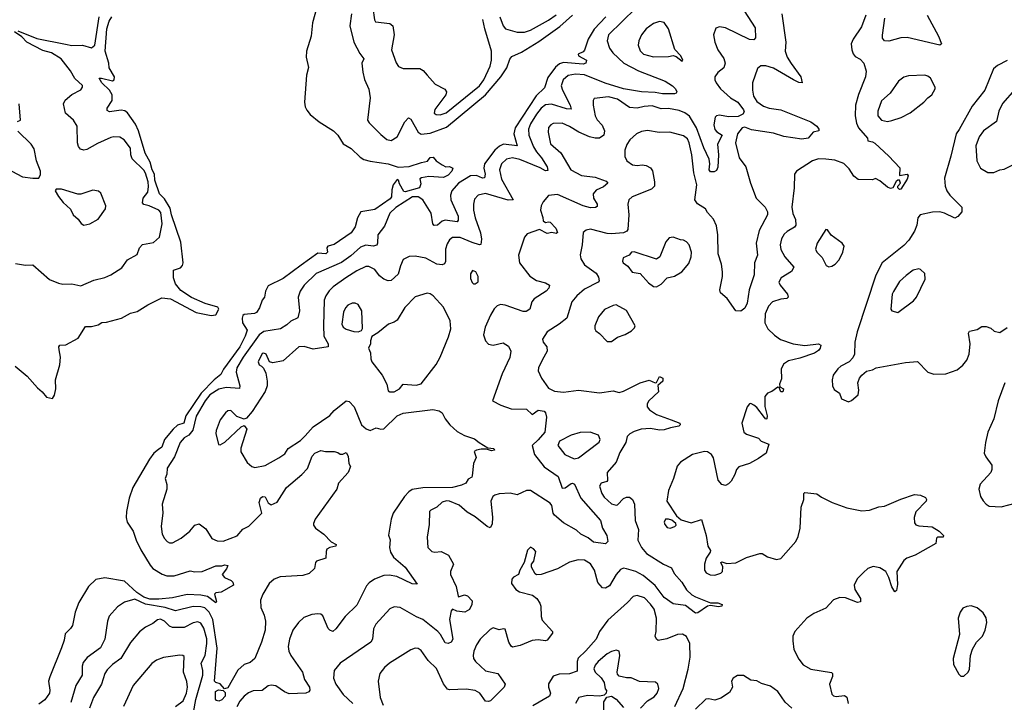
# Model space of a CAD drawing. Extents: x 1468344 to 1613994, y 525695 to 643861.
# Tile 266 of 427: x 1571847 to 1578415, y 585563 to 590116. Entities that reach past the tile are written whole.
import ezdxf

# ---------------------------------------------------------------- set-up
doc = ezdxf.new("R2010")
doc.units = 0

msp = doc.modelspace()

# ---------------------------------------------------------------- linework, layer by layer
at = {"layer": '0CON10XD'}
for points in [[(1573842, 590245), (1573800.6, 590095), (1573791.5, 590005), (1573760, 589905), (1573758, 589865), (1573772.3, 589797.7), (1573759.2, 589745), (1573747.1, 589565), (1573750.8, 589535), (1573761.7, 589511.7), (1573784.3, 589484.3), (1573844.2, 589434.2), (1573940, 589375), (1573968.8, 589345), (1574005, 589287.5), (1574057.3, 589257.3), (1574118.7, 589198.7), (1574143.4, 589183.4), (1574185, 589171.4), (1574305.6, 589155.6), (1574372.2, 589132.2), (1574445, 589136.8), (1574526.9, 589163.1), (1574567.9, 589172.1), (1574585, 589196.7), (1574605, 589198), (1574624.1, 589174.1), (1574665, 589147.5), (1574690, 589135), (1574715, 589136.2), (1574736.2, 589126.2), (1574728.8, 589105), (1574705, 589078.8), (1574673.9, 589063.9), (1574575, 589070.8), (1574527.9, 589062.1), (1574516, 589054), (1574521.9, 589021.9), (1574514.4, 588995), (1574417.1, 588967.1), (1574410, 588970), (1574381.3, 589021.3), (1574374.5, 589044.5), (1574365, 589049.1), (1574338.7, 589015), (1574328.7, 588981.3), (1574326.4, 588935), (1574318.8, 588921.2), (1574215, 588849.2), (1574123.3, 588835), (1574100.8, 588795), (1574085.7, 588735), (1574057.5, 588695), (1573945, 588617.5), (1573903.3, 588605), (1573896.2, 588595), (1573899.2, 588565), (1573890, 588555), (1573835, 588559.2), (1573725, 588479.6), (1573605, 588390), (1573505, 588341.2), (1573486, 588305), (1573479.2, 588265), (1573464.2, 588245), (1573447.5, 588195), (1573426.8, 588163.2), (1573413.8, 588156.2), (1573345, 588148.8), (1573335, 588142.1), (1573329.9, 588125), (1573332.3, 588095), (1573363.2, 588045), (1573351, 588005), (1573316.2, 587935), (1573205.4, 587785), (1573189.4, 587750.6), (1573145, 587714.9), (1573057.6, 587625), (1572955.4, 587475), (1572941, 587425), (1572899.2, 587410.8), (1572869.9, 587385), (1572812.6, 587315), (1572794.8, 587265), (1572771.7, 587248.3), (1572741.9, 587225), (1572711.7, 587185), (1572601.7, 586995), (1572577.4, 586925), (1572559.3, 586835), (1572557.8, 586795), (1572563.9, 586763.9), (1572604.6, 586705), (1572624.6, 586645), (1572655, 586580.8), (1572717.3, 586477.3), (1572735.4, 586455.4), (1572797.2, 586417.2), (1572827.6, 586407.6), (1572876.7, 586406.7), (1572985, 586439.4), (1573015, 586433.5), (1573065, 586434.7), (1573155, 586472.7), (1573195, 586472.5), (1573215, 586479.2), (1573235.6, 586475.6), (1573227.1, 586452.9), (1573197.5, 586415), (1573212.5, 586395), (1573257.5, 586375), (1573267.5, 586365), (1573272.5, 586345), (1573191.7, 586298.3), (1573155, 586293.3), (1573146.7, 586285), (1573158.8, 586235), (1573155, 586227.5), (1573099.7, 586269.7), (1573055, 586278.8), (1572965, 586281.7), (1572865, 586261.1), (1572775, 586251.4), (1572715, 586252.2), (1572675, 586264.4), (1572628.5, 586295), (1572545, 586371.9), (1572415.5, 586394.5), (1572355, 586382.5), (1572305, 586335.8), (1572241.9, 586228.1), (1572216.9, 586165), (1572198.8, 586075), (1572186.5, 586055), (1572149.3, 586020.7), (1572142.7, 585977.3), (1572125, 585925.8), (1572046.8, 585733.2), (1572038.1, 585705), (1572048.9, 585645), (1572045.6, 585625), (1572015, 585580.8), (1571975, 585550)], [(1575956.9, 590193.1), (1575775.4, 590015), (1575765.5, 589975), (1575782.1, 589925), (1575804.6, 589895), (1575877.1, 589825), (1575974.9, 589774.9), (1576152.5, 589705), (1576201.2, 589675), (1576221.2, 589655), (1576230, 589635), (1576226.2, 589625), (1576215, 589621.1), (1576135, 589621), (1576085, 589631), (1575995, 589634.4), (1575875, 589655.2), (1575753.3, 589693.3), (1575615, 589747.5), (1575555, 589753.4), (1575505, 589744), (1575471.5, 589715), (1575459.7, 589675), (1575467.5, 589645), (1575519.2, 589545), (1575525, 589520), (1575495, 589522.2), (1575395, 589552.7), (1575355, 589547.1), (1575325, 589524.7), (1575293.3, 589485), (1575255, 589420.5), (1575241.2, 589385), (1575242.8, 589345), (1575275, 589268.9), (1575293.5, 589233.5), (1575326.7, 589195), (1575365, 589134), (1575369.3, 589110.7), (1575355, 589108.1), (1575318.8, 589128.8), (1575183.8, 589183.8), (1575135, 589194.7), (1575093.9, 589186.1), (1575060.8, 589155), (1575047.2, 589115), (1575061.5, 589051.5), (1575138.8, 588915), (1575105, 588912.9), (1574955, 588956.5), (1574905, 588946.5), (1574881.2, 588918.8), (1574873.8, 588885), (1574874.6, 588845), (1574884.7, 588795), (1574921.6, 588695), (1574927.4, 588652.6), (1574923, 588617), (1574915, 588613.8), (1574865, 588628.8), (1574785, 588663.3), (1574735, 588662.3), (1574715, 588647.3), (1574698.4, 588621.6), (1574688.3, 588585), (1574687.6, 588502.4), (1574681.3, 588488.7), (1574665, 588481.4), (1574630, 588485), (1574555, 588524.4), (1574485, 588539.4), (1574444.3, 588535.7), (1574405, 588517.5), (1574386, 588475), (1574371.9, 588418.1), (1574325, 588375.6), (1574305, 588374.3), (1574275, 588385.5), (1574246.7, 588406.7), (1574215, 588450.9), (1574175, 588470), (1574155, 588470.4), (1574095, 588442), (1574021.9, 588395), (1573938.1, 588335), (1573911.7, 588308.3), (1573888.5, 588275), (1573878.8, 588245), (1573873.4, 588073.4), (1573875.4, 588005), (1573904.5, 587955), (1573903.8, 587935), (1573805, 587918.5), (1573745, 587935.3), (1573708.8, 587935), (1573605, 587841.1), (1573535, 587826.7), (1573513.9, 587833.9), (1573491.2, 587885), (1573475, 587892.5), (1573465, 587890), (1573436.9, 587835), (1573444, 587815), (1573460, 587805), (1573472.7, 587792.7), (1573488.8, 587758.8), (1573498.6, 587705), (1573497.8, 587675), (1573484.1, 587635.9), (1573397.6, 587502.4), (1573360.7, 587459.3), (1573345, 587452.5), (1573295, 587470), (1573255, 587509.4), (1573235, 587506.4), (1573219.4, 587495), (1573183.1, 587446.9), (1573157.5, 587375), (1573156.2, 587355), (1573173, 587283), (1573185, 587280), (1573215, 587298), (1573325, 587400), (1573345, 587410), (1573362.5, 587385), (1573322.1, 587257.9), (1573323, 587233), (1573365, 587163.3), (1573395, 587136.7), (1573415, 587130), (1573485, 587142.5), (1573575, 587193.5), (1573615, 587220), (1573637.1, 587255), (1573719.7, 587310.3), (1573750.1, 587339.9), (1573805, 587399.5), (1573915, 587476.5), (1573945, 587509.4), (1574025.7, 587574.3), (1574045, 587568.8), (1574078.2, 587535), (1574127.8, 587415), (1574157, 587387), (1574185, 587376.2), (1574225, 587393.3), (1574255, 587384.4), (1574275, 587387.7), (1574365, 587472.9), (1574405, 587491.3), (1574603.5, 587516.5), (1574645, 587506.4), (1574664, 587495), (1574684.4, 587455), (1574715.6, 587415), (1574765, 587370), (1574813.5, 587343.5), (1574881.4, 587321.4), (1574912, 587295), (1574970.3, 587260.3), (1575010, 587255), (1575013.8, 587245), (1574995, 587240.5), (1574960.8, 587250.8), (1574925, 587251.1), (1574894, 587246), (1574878, 587235), (1574892.5, 587195), (1574873.6, 587156.4), (1574866.1, 587073.9), (1574862.5, 587065), (1574838.3, 587051.7), (1574823.8, 587025), (1574795, 587010.5), (1574735, 586995.9), (1574535.2, 586994.8), (1574465, 586982.7), (1574442, 586968), (1574413.3, 586935), (1574337.5, 586825), (1574324.3, 586785), (1574308, 586678), (1574317.7, 586647.7), (1574314.6, 586595), (1574321.2, 586565), (1574341.3, 586531.3), (1574417.5, 586465), (1574498, 586352), (1574463.8, 586353.8), (1574361.7, 586401.7), (1574311.8, 586411.8), (1574275, 586410.2), (1574212.9, 586385), (1574178.9, 586361.1), (1574160.5, 586339.5), (1574095, 586211.4), (1574018.6, 586135), (1573955, 586053.8), (1573935, 586036.7), (1573915, 586043.8), (1573905, 586056.7), (1573869.1, 586139.1), (1573855, 586151.2), (1573835, 586152.5), (1573795, 586148.6), (1573741.3, 586128.7), (1573706, 586095), (1573668.6, 586045), (1573646.9, 585985), (1573638.6, 585935), (1573641.9, 585905), (1573654.7, 585874.7), (1573733.1, 585765), (1573747.1, 585715), (1573780, 585665), (1573782, 585645), (1573775.7, 585634.3), (1573755, 585624), (1573645, 585620), (1573612.4, 585632.4), (1573555, 585672.9), (1573525, 585677.1), (1573505, 585672.5), (1573465, 585642.9), (1573405, 585639.6), (1573374, 585626), (1573345, 585604.4), (1573315, 585570), (1573295, 585534)], [(1574202.9, 590195), (1574213.1, 590115), (1574221.1, 590101.1), (1574315, 590090.5), (1574336.5, 590075), (1574343.9, 590013.9), (1574327.5, 589915), (1574359.1, 589829.1), (1574374.4, 589804.4), (1574405, 589790.8), (1574515, 589789.2), (1574537.5, 589777.5), (1574565.5, 589745.5), (1574618, 589685), (1574682.6, 589652.6), (1574694.2, 589635), (1574690, 589615), (1574615, 589516.7), (1574612.1, 589492.1), (1574625, 589482.9), (1574651.3, 589481.3), (1574691.4, 589495), (1574914.7, 589675), (1574943.2, 589715), (1574985.9, 589805), (1574994.7, 589845.3), (1574993.9, 589905), (1574948.7, 590055), (1574937.1, 590117.1)], [(1576678.9, 590175), (1576752.6, 590062.6), (1576754.3, 589995.7), (1576745, 589980.8), (1576715, 589983.6), (1576555, 590061.5), (1576515, 590069.1), (1576490.9, 590059.1), (1576475.5, 590015), (1576484.5, 589965.5), (1576504.7, 589914.7), (1576545, 589858), (1576553.6, 589825), (1576545, 589794.2), (1576505, 589764.3), (1576483.5, 589735), (1576483.6, 589715), (1576492.1, 589695), (1576522.7, 589655), (1576589.4, 589595), (1576636.5, 589565), (1576675.6, 589515), (1576679.2, 589500.8), (1576670, 589485), (1576639.2, 589470.8), (1576575, 589468.3), (1576515, 589480), (1576495, 589475.2), (1576486.4, 589465), (1576478.4, 589415), (1576484, 589384), (1576497.3, 589367.3), (1576533.8, 589345), (1576501.9, 589285), (1576508.6, 589215), (1576502.9, 589132.9), (1576495, 589110), (1576479.2, 589100.8), (1576455, 589102.2), (1576445.6, 589115), (1576451.2, 589155), (1576446, 589185), (1576411.3, 589261.3), (1576362.3, 589395), (1576315, 589472), (1576284.4, 589495), (1576245, 589510), (1576175, 589522.7), (1576125, 589520.9), (1576065, 589541.3), (1576013.3, 589536.7)], [(1571835, 590041.2), (1571961, 589991), (1572151.7, 589951.7), (1572195, 589943.9), (1572265.5, 589945.5), (1572325, 589928.1), (1572347.8, 589945), (1572375.8, 590135)], [(1575756, 590135), (1575678.1, 590051.9), (1575639.6, 589985), (1575615, 589913.3), (1575605, 589901.2), (1575573.3, 589885), (1575574, 589875), (1575628, 589845), (1575624.5, 589825.5), (1575605, 589819.6), (1575475, 589830.5), (1575448.8, 589821.2), (1575420.2, 589799.8), (1575369, 589731), (1575348, 589662), (1575291.5, 589608.5), (1575151, 589395), (1575143.3, 589355), (1575165.6, 589275), (1575075, 589284.8), (1575047.3, 589272.7), (1575017.2, 589245), (1574947.6, 589155), (1574943.3, 589125), (1574950.8, 589085), (1574948.4, 589061.6), (1574935, 589058.9), (1574895, 589076.7), (1574855, 589074.7), (1574775, 589025.3), (1574730.4, 588975), (1574721.1, 588945), (1574722.5, 588915), (1574771.8, 588805), (1574772.2, 588777.8), (1574765, 588767.5), (1574685, 588779.2), (1574665, 588771.8), (1574635, 588745.6), (1574612.7, 588742.7), (1574602.1, 588755), (1574590.6, 588825), (1574535, 588913.8), (1574505, 588935.4), (1574466.7, 588935), (1574355, 588863.5), (1574316.2, 588825), (1574280.5, 588739.5), (1574235, 588681.9), (1574233.6, 588625), (1574228.3, 588611.7), (1574205, 588605.3), (1574155, 588612.5), (1574121.2, 588598.8), (1574055, 588540.9), (1573992.5, 588497.5), (1573825, 588423.4), (1573744.5, 588345), (1573717.3, 588305), (1573703.8, 588265), (1573713.3, 588175), (1573702.2, 588127.8), (1573654.7, 588105.3), (1573629.6, 588080.4), (1573586.9, 588053.1), (1573475, 588036.3), (1573444.9, 588015.1), (1573337, 587865), (1573294.7, 587795), (1573291.8, 587765), (1573316.2, 587673.8), (1573313.6, 587656.4), (1573225, 587661.9), (1573175, 587652.8), (1573115.4, 587615), (1573085, 587574.5), (1573025, 587470.6), (1573000.7, 587379.3), (1572975.8, 587344.2), (1572943.5, 587326.5), (1572916.7, 587295), (1572878.8, 587201.2), (1572831.4, 587125), (1572828.6, 587085), (1572817.5, 587055), (1572829.2, 587015), (1572829.2, 586985), (1572797.5, 586885), (1572802.1, 586827.9), (1572791.5, 586735), (1572797.1, 586685), (1572812.5, 586655), (1572830.8, 586635), (1572845, 586626.9), (1572865, 586626.9), (1572925, 586657.1), (1572981.4, 586705), (1573015, 586744), (1573045, 586754), (1573089.4, 586719.4), (1573128.8, 586655), (1573165, 586640.5), (1573205, 586637.3), (1573296.8, 586673.2), (1573335, 586717.8), (1573375, 586737.5), (1573403.8, 586766.2), (1573461.8, 586825), (1573443.6, 586895), (1573453.1, 586925), (1573466.7, 586935), (1573485, 586934.3), (1573504.1, 586894.1), (1573525, 586881.4), (1573565, 586898.1), (1573627.5, 586995), (1573727.9, 587082.1), (1573766.3, 587123.6), (1573798, 587205), (1573815, 587225.8), (1573855, 587243.8), (1573885.9, 587235.9), (1573945, 587236.2), (1573969.5, 587229.5), (1573985, 587217.5), (1574001.7, 587218.3), (1574025, 587230), (1574037.5, 587205), (1574042.5, 587155), (1574052.5, 587135), (1574036.9, 587095), (1573972.5, 587025), (1573962, 586985), (1573818.5, 586785), (1573805.6, 586755), (1573805.7, 586745), (1573819.2, 586725), (1573875, 586684.3), (1573923.6, 586633.6), (1573957.5, 586615), (1573956.3, 586603.7), (1573915, 586595.8), (1573896.2, 586585), (1573890.5, 586569.5), (1573890, 586525), (1573827.5, 586505), (1573820, 586495), (1573814, 586455), (1573778.3, 586421.7), (1573735, 586410), (1573585, 586399.5), (1573545, 586384.5), (1573510.7, 586355), (1573468, 586285), (1573453.6, 586243.6), (1573455.7, 586195), (1573478.6, 586145), (1573486.5, 586105), (1573483.5, 586045), (1573460.9, 585965), (1573414.3, 585855), (1573385, 585828.6), (1573344.6, 585815.4), (1573302.9, 585777.1), (1573235, 585658.9), (1573213.8, 585653.8), (1573185, 585687.1), (1573155, 585695.6), (1573145.4, 585705.4), (1573164.1, 585925), (1573134.9, 586114.9), (1573111.6, 586165), (1573082.4, 586192.4), (1573055, 586201.1), (1573005, 586201.6), (1572885, 586174.3), (1572816.5, 586196.5), (1572685, 586218.8), (1572615, 586250.2), (1572545, 586232.1), (1572499.3, 586200.7), (1572443.1, 586136.9), (1572432.2, 586105), (1572413.9, 585985), (1572385, 585925.8), (1572297, 585863), (1572271.1, 585828.9), (1572263.2, 585805), (1572263.1, 585745), (1572220.7, 585675), (1572187.5, 585562.5)], [(1572480, 589735), (1572444.5, 589794.5), (1572441.3, 589825), (1572417, 589905), (1572428.4, 590055), (1572444.3, 590105.7), (1572460.4, 590135)], [(1574060.5, 590155), (1574048.5, 590075), (1574075, 589966), (1574115, 589890), (1574142.5, 589855), (1574130, 589825), (1574136.7, 589765), (1574147.8, 589717.8), (1574175, 589653.3), (1574184.5, 589595.5), (1574166.2, 589445), (1574177, 589427), (1574255, 589349.4), (1574295, 589317.8), (1574325, 589310), (1574365.9, 589334.1), (1574415.3, 589434.7), (1574441.2, 589461.2), (1574455, 589452.5), (1574505.3, 589365.3), (1574525, 589352.5), (1574585, 589359.8), (1574695, 589399), (1574953.5, 589615), (1575056.6, 589735), (1575095.8, 589795), (1575116.7, 589853.3), (1575128.9, 589871.1), (1575195, 589900.3), (1575309.2, 589970.8), (1575450.4, 590069.6), (1575535, 590146.5)], [(1576930.5, 590155), (1576957.5, 589965), (1576953.8, 589905), (1576967.3, 589865), (1576993.2, 589823.2), (1577056.9, 589735), (1577066, 589694), (1577045, 589697.1), (1577008.6, 589715), (1576875, 589793.3), (1576825, 589807.7), (1576791.5, 589808.5), (1576768.8, 589791.2), (1576735.6, 589695), (1576734.6, 589645), (1576742.5, 589605), (1576765, 589570.5), (1576808.8, 589538.8), (1576846.2, 589525), (1576925, 589514.1), (1577124, 589435), (1577164, 589405), (1577178.8, 589385), (1577177.5, 589375), (1577140, 589365), (1577107.5, 589325), (1577065, 589319.4), (1576945, 589337.2), (1576875, 589359.3), (1576729.1, 589380.9), (1576685, 589398), (1576666.3, 589393.7), (1576635.5, 589355), (1576622.5, 589295), (1576647.3, 589195), (1576690, 589135), (1576721.8, 589025), (1576759.1, 588925), (1576820, 588865), (1576834.4, 588835), (1576834.3, 588815), (1576780.2, 588709.8), (1576760, 588625), (1576767.5, 588545), (1576748.5, 588495), (1576745.5, 588415), (1576712.9, 588315), (1576699.4, 588225), (1576685, 588192.5), (1576657, 588173), (1576625, 588173.3), (1576565.9, 588255.9), (1576522.5, 588295), (1576516.7, 588315), (1576536.2, 588403.8), (1576536.2, 588435), (1576528.8, 588485), (1576505.4, 588555.4), (1576505, 588680), (1576495, 588742), (1576474.7, 588784.7), (1576435, 588829.2), (1576422.5, 588855), (1576367.5, 588887.5), (1576350, 588915), (1576364.5, 589015), (1576343.8, 589095), (1576330, 589215), (1576312.2, 589295), (1576300.6, 589320.6), (1576275, 589340.9), (1576184.6, 589364.6), (1576113.7, 589363.7), (1576035, 589376.5), (1575995, 589369.1), (1575962.5, 589355), (1575917.5, 589315), (1575897.6, 589282.4), (1575884.2, 589245), (1575883, 589203), (1575896, 589175), (1575935, 589148.9), (1575965, 589143.5), (1575998.7, 589148.7), (1576025, 589142.7), (1576055, 589128.9), (1576067.8, 589107.8), (1576081.8, 589035), (1576081.8, 589005), (1576062.5, 588985), (1575933.3, 588935), (1575910, 588915), (1575902.9, 588885), (1575910.4, 588815), (1575903.2, 588716.8), (1575897.8, 588705), (1575875.3, 588694.8), (1575795, 588686.7), (1575765, 588689.2), (1575655, 588718.5), (1575625, 588712.9), (1575605, 588696.2), (1575600, 588615), (1575586.6, 588546.6), (1575590.7, 588520.7), (1575615, 588481.9), (1575691.8, 588425), (1575708.5, 588398.5), (1575713.3, 588375), (1575705.3, 588364.7), (1575615, 588319.6), (1575563.5, 588275), (1575531.1, 588235), (1575496.4, 588125), (1575445, 588086.2), (1575365, 588034.2), (1575334.2, 587985), (1575339.2, 587965), (1575363.7, 587933.7), (1575366.5, 587905), (1575331.1, 587845), (1575308, 587795), (1575305.8, 587775), (1575326.9, 587725), (1575375, 587658.1), (1575415, 587637.5), (1575475, 587630.8), (1575575, 587644.5), (1575715, 587627.8), (1575805, 587640.8), (1575845, 587629.4), (1575875, 587637.8), (1575985, 587693.1), (1576045, 587712), (1576085, 587693.1), (1576094.3, 587695.7), (1576115, 587736.7), (1576136.7, 587725), (1576136.2, 587705), (1576103.4, 587676.6), (1576107.1, 587635), (1576043.1, 587575), (1576031.9, 587555), (1576032.9, 587535), (1576049.2, 587515), (1576095, 587482.5), (1576192.7, 587447.3), (1576250, 587425), (1576253.3, 587415), (1576243.3, 587405), (1576187.5, 587395), (1576145, 587380), (1576115, 587378.5), (1576055, 587388.4), (1575992.5, 587385), (1575945, 587370.5), (1575916.5, 587353.5), (1575900, 587335), (1575889.2, 587295), (1575850.1, 587229.9), (1575825, 587164), (1575766.7, 587095), (1575768.3, 587041.7), (1575762.5, 587035), (1575725.4, 587024.6), (1575715.5, 587005), (1575730.9, 586955), (1575745, 586930.8), (1575795, 586888.1), (1575825, 586877.5), (1575835, 586881.4), (1575875, 586921.5), (1575895, 586931.8), (1575915, 586931.1), (1575935.6, 586915), (1575949.1, 586885), (1575953.3, 586775), (1575974.2, 586715), (1575970.6, 586645), (1575994.8, 586595), (1576027.1, 586555), (1576140.9, 586485), (1576195, 586459.4), (1576212.7, 586422.7), (1576264.5, 586365), (1576295, 586314.3), (1576331.2, 586281.2), (1576355, 586266.2), (1576455, 586226.7), (1576505, 586227.5), (1576532.5, 586215), (1576530, 586205), (1576508.8, 586201.2), (1576455, 586210), (1576435, 586204), (1576370, 586160), (1576355, 586158.6), (1576288.1, 586208.1), (1576205, 586219.6), (1576145, 586262.7), (1576085, 586342.6), (1576005, 586408.4), (1575956.5, 586435), (1575895, 586454), (1575875, 586457), (1575855, 586449.4), (1575825.3, 586415), (1575780.3, 586339.7), (1575755, 586324.4), (1575735, 586327.5), (1575703.2, 586363.2), (1575681.9, 586445), (1575655, 586488), (1575615, 586511.4), (1575573, 586513), (1575515, 586497.5), (1575435, 586452.9), (1575325, 586416.7), (1575295, 586412.5), (1575285, 586420), (1575260, 586465), (1575260, 586485), (1575277.5, 586505), (1575289.3, 586569.3), (1575275, 586587.5), (1575255, 586597.5), (1575235, 586577.5), (1575212.5, 586495), (1575183.3, 586445), (1575173.3, 586415), (1575141.4, 586398.6), (1575128.8, 586385), (1575127.5, 586355), (1575157.5, 586315), (1575181.2, 586301.2), (1575268.3, 586278.3), (1575296, 586255), (1575317.5, 586225), (1575324.2, 586205), (1575324.4, 586135), (1575332, 586112), (1575401.2, 586035), (1575401.2, 586025), (1575365, 585978.8), (1575355, 585974.2), (1575305, 585979.5), (1575265.6, 585975.6), (1575185, 585941.9), (1575135, 585931.2), (1575125, 585936.7), (1575110.8, 585965), (1575085, 586050.8), (1575075, 586054.4), (1575045, 586047.7), (1575005, 586060.6), (1574985, 586050), (1574918, 585985), (1574895, 585946.2), (1574876.9, 585905), (1574871.1, 585875), (1574874.5, 585854.5), (1574886.6, 585836.6), (1574953.5, 585773.5), (1575036.7, 585755), (1575086.2, 585685), (1575078, 585665), (1574986.8, 585573.2), (1574975, 585568), (1574955, 585572), (1574916.5, 585625), (1574885, 585642.9), (1574825, 585650), (1574715, 585646.7), (1574701.7, 585651.7), (1574675, 585685.7), (1574628, 585788), (1574572.6, 585842.6), (1574525, 585908), (1574505, 585922), (1574485, 585924.2), (1574455, 585912.5), (1574314.6, 585825.4), (1574280.8, 585795), (1574249.2, 585755), (1574238.8, 585705), (1574251.1, 585595), (1574271.9, 585545)], [(1575050.4, 590135), (1575071.1, 590075), (1575087.1, 590055), (1575165, 590033.2), (1575215, 590033.1), (1575255, 590045.8), (1575375, 590111.9), (1575425, 590147.2)], [(1576265, 589840), (1576270, 589845), (1576256.7, 589875), (1576216.2, 589916.2), (1576175, 590053.8), (1576145, 590096.9), (1576115, 590103.3), (1576075, 590090), (1576026.2, 590053.8), (1575994.6, 590015.4), (1575977.5, 589975), (1575972.7, 589945), (1575985, 589907.5), (1576007.5, 589885), (1576075, 589869.2), (1576175, 589870), (1576205, 589877.5), (1576225, 589870), (1576265, 589840)], [(1577490.8, 590145), (1577461.3, 590068.7), (1577405.8, 589985), (1577394.1, 589954.1), (1577397.5, 589915), (1577407.1, 589887.1), (1577421.2, 589871.2), (1577453, 589853), (1577476.9, 589826.9), (1577493.3, 589773.3), (1577490, 589735), (1577442, 589618), (1577422.8, 589545), (1577420.4, 589475), (1577428.8, 589425), (1577442.3, 589395), (1577502, 589325), (1577505, 589307.5), (1577535, 589301.8), (1577551.4, 589291.4), (1577645, 589205.6), (1577717.2, 589127.3), (1577716.2, 589076.2), (1577766.7, 589085), (1577774, 589075), (1577766.8, 589053.2), (1577725, 588986), (1577715, 588983.1), (1577704.4, 588995), (1577704.4, 589005.6), (1577723.1, 589025), (1577715, 589046), (1577705, 589045.8), (1577694.1, 589035.9), (1577671.4, 588995), (1577655, 588989.6), (1577635, 588997.9), (1577585, 589040.5), (1577555, 589055.8), (1577535, 589048), (1577439.4, 589049.4), (1577412.1, 589072.1), (1577380.3, 589120.3), (1577345, 589157.1), (1577285, 589179.6), (1577224.6, 589185.4), (1577175, 589186.8), (1577135.9, 589174.1), (1577028.8, 589105), (1577016, 589085), (1577012.7, 588995), (1576996.8, 588865), (1577003.2, 588823.2), (1577022.4, 588782.4), (1577023.5, 588745), (1577015, 588732.2), (1576965.8, 588704.2), (1576945.5, 588685), (1576928.8, 588655), (1576920, 588615), (1576923.9, 588583.9), (1576951.5, 588535), (1577011.9, 588465), (1576994.6, 588435.4), (1576926.4, 588393.6), (1576911.9, 588365), (1576920, 588345), (1576968.2, 588285), (1576974.2, 588265), (1576964.4, 588255.6), (1576925, 588252.5), (1576868, 588235), (1576842.2, 588205), (1576818.8, 588155), (1576818.2, 588095), (1576838.1, 588055), (1576881.2, 588011.2), (1576923.1, 587983.1), (1577005.5, 587954.5), (1577085, 587943.5), (1577175, 587953.8), (1577190, 587945), (1577186, 587925), (1577175, 587910), (1577147.8, 587892.2), (1577052, 587858), (1576975, 587841.2), (1576941.5, 587818.5), (1576925.4, 587784.6), (1576928.5, 587721.5), (1576915.6, 587685), (1576917.5, 587667.5), (1576941.2, 587655), (1576938, 587635), (1576925, 587633.8), (1576913.3, 587663.3), (1576905, 587664), (1576865, 587636.9), (1576834.6, 587625.4), (1576818.1, 587601.9), (1576816.5, 587536.5), (1576833.3, 587475), (1576830, 587455), (1576825, 587452.5), (1576815, 587462.5), (1576765, 587528.8), (1576745, 587546), (1576725, 587556), (1576715, 587554), (1576699.2, 587535), (1576664.6, 587425), (1576677.1, 587365), (1576695, 587351.4), (1576776, 587326), (1576792.5, 587305), (1576843.8, 587285), (1576826, 587225), (1576775, 587189.2), (1576715, 587157.1), (1576645, 587133.8), (1576629.2, 587115), (1576618, 587082), (1576592.2, 587037.8), (1576575, 587019.4), (1576555, 587010), (1576530, 587015), (1576505.8, 587045.8), (1576474.6, 587194.6), (1576460.8, 587215), (1576435, 587233.1), (1576415, 587235.5), (1576335, 587215.7), (1576255.5, 587164.5), (1576231.7, 587138.3), (1576208.9, 587055), (1576175.6, 586975), (1576163.3, 586905), (1576227.4, 586807.4), (1576260.3, 586780.3), (1576325, 586760), (1576395, 586782.5), (1576426.9, 586675), (1576438, 586605), (1576454, 586575), (1576453.8, 586565), (1576426, 586525), (1576416, 586485), (1576414.3, 586445), (1576426.8, 586426.8), (1576453.1, 586413.1), (1576485, 586411.1), (1576525, 586424.2), (1576534.2, 586435), (1576536.3, 586466.3), (1576524, 586495), (1576530.5, 586499.5), (1576565, 586489.2), (1576625, 586494.2), (1576695, 586528.6), (1576785, 586556.7), (1576800, 586555), (1576834.2, 586534.2), (1576895, 586516.2), (1576925, 586523.3), (1577023.3, 586635), (1577040.5, 586669.5), (1577052.5, 586725), (1577058.8, 586865), (1577076.7, 586915), (1577077.5, 586955), (1577085, 586962.5), (1577163.9, 586953.9), (1577195, 586931.2), (1577265.6, 586895.6), (1577365, 586860.5), (1577465, 586840.5), (1577515, 586845.5), (1577577.3, 586867.3), (1577615, 586872.5), (1577725, 586918.1), (1577815, 586950), (1577855.6, 586945.6), (1577888.8, 586928.8), (1577896.7, 586916.7), (1577893.3, 586905), (1577825.5, 586834.5), (1577812.7, 586795), (1577815, 586760), (1577825, 586747.5), (1577845, 586740.6), (1577933.6, 586733.6), (1577980, 586705), (1578010, 586675), (1578007.5, 586665), (1577970, 586665), (1577963, 586657), (1577957.3, 586622.7), (1577821.4, 586545), (1577764.5, 586525.5), (1577745, 586510), (1577698.8, 586435), (1577701.7, 586348.3), (1577695, 586310), (1577685, 586300), (1577665, 586332.5), (1577645.5, 586395.5), (1577625.6, 586435.6), (1577585, 586460.8), (1577540.5, 586469.5), (1577505, 586456.7), (1577475, 586430), (1577434.2, 586385.8), (1577414.3, 586345.7), (1577418, 586315), (1577456.7, 586255), (1577456.4, 586233.6), (1577435, 586228.8), (1577355, 586259.4), (1577316.9, 586263.1), (1577275, 586247.5), (1577225, 586190.6), (1577145, 586155.6), (1577098.1, 586125), (1577017.2, 586035), (1577005.3, 586005), (1577004, 585974), (1577010.9, 585915), (1577045, 585850), (1577074, 585814), (1577123.8, 585783.8), (1577262.3, 585762.3), (1577268.8, 585755), (1577269.2, 585735), (1577248.8, 585685), (1577265, 585617.5), (1577276.4, 585606.4), (1577292.3, 585602.3), (1577349.2, 585609.2), (1577365, 585597.5), (1577372.5, 585555)], [(1577900, 590145), (1577976.7, 590005), (1577996.2, 589955), (1577985, 589946.7), (1577767.4, 589997.4), (1577725, 589994.4), (1577645, 589971.9), (1577615.8, 589975.8), (1577602.9, 589992.9), (1577601.9, 590011.9), (1577617.5, 590125)], [(1571819.3, 588490.7), (1571885, 588478.8), (1571935, 588480), (1572046.4, 588383.6), (1572105, 588358), (1572135, 588352), (1572193.6, 588353.6), (1572255, 588340), (1572341.1, 588378.9), (1572415, 588396), (1572455.7, 588414.3), (1572529.1, 588460.9), (1572566.6, 588513.4), (1572630.9, 588549.1), (1572645.8, 588595), (1572665, 588616.7), (1572740, 588630), (1572778.6, 588665), (1572796.2, 588755), (1572788.9, 588828.9), (1572775, 588845.6), (1572711.2, 588875), (1572675, 588883.5), (1572665.3, 588895.3), (1572670.5, 588925), (1572700.9, 588965), (1572706.8, 589003.2), (1572704.4, 589035), (1572685, 589093.1), (1572675, 589111.4), (1572597.9, 589187.9), (1572588.2, 589215), (1572585, 589260), (1572544.6, 589314.6), (1572515, 589333.1), (1572475, 589333.5), (1572455, 589330), (1572365, 589290.5), (1572295, 589251.2), (1572275, 589246.5), (1572251.8, 589251.8), (1572239.3, 589269.3), (1572232.5, 589295), (1572230, 589405), (1572205.6, 589445), (1572153.4, 589493.4), (1572139.1, 589555), (1572151.1, 589578.9), (1572195, 589616), (1572255, 589648.8), (1572266.2, 589665), (1572265, 589677.5), (1572215, 589724), (1572185.4, 589775.4), (1572122.5, 589855), (1572060, 589895), (1572000.7, 589910.7), (1571895, 589966.4), (1571861.4, 590001.4), (1571811.4, 590035)], [(1578435, 589843.1), (1578368.9, 589811.1), (1578342.5, 589787.5), (1578285.7, 589645), (1578200.3, 589539.7), (1578115, 589382.5), (1578093.3, 589355), (1578058.1, 589205), (1578015, 589060), (1578020, 589005), (1578031.1, 588975), (1578051.2, 588945), (1578131.1, 588865), (1578130.7, 588835), (1578105, 588802.9), (1578085, 588791.2), (1578015, 588826), (1577985, 588833.4), (1577935, 588832.7), (1577854.7, 588815.3), (1577838.1, 588795), (1577831.1, 588745), (1577816.5, 588705), (1577778.5, 588645), (1577745, 588608.9), (1577599.2, 588495), (1577557.2, 588412.8), (1577433.9, 588035), (1577417.5, 587965), (1577415.4, 587884.6), (1577405, 587860), (1577381.2, 587835), (1577325, 587805.6), (1577305, 587787.1), (1577274.4, 587745), (1577265.6, 587715), (1577270, 587675), (1577279.7, 587649.7), (1577316.1, 587626.1), (1577328.3, 587588.3), (1577375, 587568), (1577395, 587576.2), (1577440, 587615), (1577444.3, 587645), (1577438, 587695), (1577448.8, 587725), (1577465, 587746.2), (1577495, 587771.2), (1577535, 587781.2), (1577560, 587795), (1577755, 587828.8), (1577835, 587836.7), (1577905, 587766), (1577945, 587752.9), (1578025, 587754), (1578099.5, 587780.5), (1578138.8, 587811.2), (1578164.2, 587845.8), (1578180, 587885), (1578188.1, 587955), (1578176.2, 588025), (1578182.3, 588037.7), (1578235, 588050), (1578265, 588070), (1578295, 588070), (1578325, 588057.5), (1578348.3, 588038.3), (1578385, 588030), (1578435, 588064)], [(1571815.5, 587805.5), (1571897.6, 587737.6), (1571965, 587661.2), (1571996.7, 587635), (1572025, 587597.5), (1572065, 587590), (1572079.3, 587610.7), (1572088.8, 587655), (1572086.4, 587713.6), (1572113.8, 587815), (1572120, 587865), (1572110, 587915), (1572108.8, 587935), (1572115, 587946.2), (1572155, 587946.7), (1572237.1, 587992.9), (1572285, 588070), (1572325, 588068.8), (1572369.5, 588080.5), (1572393.6, 588096.4), (1572425, 588098.8), (1572525, 588126.2), (1572585, 588159.2), (1572631.2, 588168.8), (1572702.5, 588215), (1572795, 588260), (1572853.8, 588255), (1573023.8, 588163.8), (1573125, 588142.4), (1573155, 588147.9), (1573175.8, 588185), (1573167.9, 588197.9), (1573085, 588222.8), (1572992.1, 588262.1), (1572920.6, 588310.6), (1572885, 588354), (1572872.2, 588395), (1572872.9, 588445), (1572919.8, 588460.2), (1572933.1, 588476.9), (1572936.3, 588495), (1572921.1, 588631.1), (1572858.4, 588815), (1572849.5, 588859.5), (1572812.1, 588922.1), (1572779.7, 588955), (1572748.3, 589045), (1572746.7, 589085), (1572729.6, 589115), (1572716.4, 589166.4), (1572684.8, 589225), (1572639.8, 589375), (1572618.6, 589418.6), (1572566, 589495), (1572548.6, 589508.6), (1572523.4, 589513.4), (1572445, 589500.5), (1572431.1, 589511.1), (1572431.1, 589525), (1572463.3, 589576.7), (1572463.8, 589615), (1572445.5, 589645.5), (1572393.8, 589695), (1572377.5, 589725), (1572393.1, 589726.9), (1572465, 589708.2), (1572478, 589715), (1572480, 589735)], [(1577635, 589436.7), (1577665, 589442.9), (1577726.5, 589463.5), (1577786.2, 589493.8), (1577878, 589565), (1577904.5, 589595.5), (1577931.2, 589615), (1577953.8, 589655), (1577953.8, 589665), (1577923.3, 589725), (1577905, 589740), (1577885, 589746.2), (1577775, 589740.6), (1577745, 589731.4), (1577708.9, 589705), (1577652.5, 589625), (1577596.9, 589575), (1577571.8, 589505), (1577571.4, 589475), (1577595, 589445.8), (1577635, 589436.7)], [(1578485, 589650.9), (1578402.3, 589557.7), (1578379.3, 589505), (1578362.9, 589437.1), (1578276.1, 589373.9), (1578247.3, 589335), (1578225.4, 589274.6), (1578232.2, 589175), (1578256, 589125), (1578305, 589096), (1578345, 589096), (1578385, 589114), (1578415, 589119.2), (1578472.7, 589147.3)], [(1576013.3, 589536.7), (1575965, 589525.4), (1575915, 589531.2), (1575835, 589584.7), (1575775, 589600.6), (1575678.8, 589591.2), (1575672.3, 589577.7), (1575673.3, 589546.7), (1575684.6, 589475), (1575698.5, 589448.5), (1575733.1, 589413.1), (1575748.5, 589375), (1575743.5, 589345), (1575715, 589325.4), (1575685, 589324.7), (1575647.5, 589335), (1575575.8, 589365.8), (1575515, 589403.9), (1575465, 589426), (1575405.4, 589424.6), (1575389.2, 589415), (1575375, 589396.2), (1575372.5, 589365), (1575387.3, 589287.3), (1575457, 589227), (1575524.4, 589115), (1575595, 589077.1), (1575685, 589065.4), (1575759.1, 589039.1), (1575770.8, 589025), (1575741.4, 589001.4), (1575691.9, 588978.1), (1575671.5, 588955), (1575673.6, 588925), (1575700, 588885), (1575699.3, 588870.7), (1575687.3, 588862.7), (1575655, 588862), (1575604.8, 588874.8), (1575435, 588950.9), (1575375, 588944.4), (1575338.3, 588901.7), (1575324.6, 588875), (1575320, 588845), (1575337, 588797), (1575338.5, 588775), (1575355, 588763.2), (1575375, 588768.7), (1575386.5, 588765), (1575422.5, 588725), (1575433.3, 588696.7), (1575425, 588690), (1575397.5, 588697.5), (1575365, 588690.6), (1575315, 588716), (1575233, 588687), (1575213.6, 588666.4), (1575173.6, 588545), (1575180.6, 588495), (1575250, 588405), (1575295, 588377.5), (1575355, 588360), (1575380, 588345), (1575376.2, 588325), (1575359.2, 588305), (1575279.2, 588255), (1575262.9, 588235), (1575250, 588185), (1575225, 588169.2), (1575205, 588170.8), (1575085, 588212.5), (1575055, 588216.2), (1575032.7, 588207.3), (1575012.1, 588187.9), (1574987.1, 588145), (1574952.5, 588065), (1574941.8, 588015), (1574953.9, 587973.9), (1574975, 587952.2), (1575005, 587945.6), (1575071.7, 587961.7), (1575108.3, 587938.3), (1575122.5, 587905), (1575116.6, 587863.4), (1575065.5, 587754.5), (1575000, 587575), (1575055.5, 587545.5), (1575125, 587521.2), (1575228.3, 587518.3), (1575265, 587483.5), (1575305, 587510.8), (1575344.5, 587504.5), (1575354, 587495), (1575362, 587465), (1575350.6, 587365), (1575306.2, 587313.8), (1575265.6, 587275), (1575281.9, 587215), (1575345, 587134.6), (1575438.7, 587068.7), (1575465, 586991.5), (1575485, 586994.7), (1575525, 587022.7), (1575535.5, 587025.5), (1575547.7, 587017.7), (1575590.8, 586925), (1575721.9, 586775), (1575734.3, 586725), (1575764.4, 586675), (1575769.2, 586635), (1575755, 586620.8), (1575675, 586630.8), (1575639.4, 586659.4), (1575590, 586685), (1575561.8, 586711.8), (1575475, 586760.4), (1575415, 586811.8), (1575404.8, 586825), (1575396, 586875), (1575385, 586891.9), (1575255, 586975.4), (1575227.5, 586975), (1575197.6, 586962.4), (1575165, 586948.1), (1575118.6, 586958.6), (1575045, 586952.9), (1575015.6, 586945), (1575003.4, 586935), (1574989.1, 586905), (1575001.5, 586798.5), (1574997.9, 586752.1), (1574985, 586728), (1574965, 586735.5), (1574885, 586801.1), (1574831.5, 586831.5), (1574777.8, 586877.8), (1574715, 586904.6), (1574695, 586907.3), (1574665, 586898.1), (1574630, 586865), (1574588.8, 586845), (1574580, 586835), (1574578.9, 586748.9), (1574565.5, 586665), (1574570, 586595), (1574595, 586569.2), (1574615, 586564.4), (1574658.5, 586568.5), (1574707.1, 586545), (1574741.4, 586485), (1574720, 586435), (1574720, 586415), (1574759.2, 586335), (1574770.9, 586270.9), (1574775, 586266.2), (1574815, 586280), (1574835, 586274), (1574865, 586240), (1574862.9, 586215), (1574847, 586183), (1574816.7, 586165), (1574761.8, 586171.8), (1574735, 586183.8), (1574725.8, 586174.2), (1574714.6, 586115), (1574737.2, 585985), (1574725.4, 585965), (1574705, 585954.7), (1574685, 585960.6), (1574654.7, 586014.7), (1574635.7, 586035.7), (1574535.6, 586115), (1574492.7, 586132.7), (1574385, 586195.4), (1574345, 586200.5), (1574315, 586186.9), (1574221.9, 586085), (1574207.2, 586052.8), (1574200, 585985), (1574190, 585965), (1573985, 585824.5), (1573943.8, 585775), (1573940, 585725), (1573955.5, 585685), (1574003.6, 585615), (1574068.6, 585555)], [(1571833, 589437), (1571852.5, 589445), (1571843.8, 589555)], [(1571793.3, 589105), (1571865, 589068), (1571935, 589058.8), (1571975, 589060), (1571986.1, 589083.9), (1571986, 589105), (1571958, 589175), (1571943.8, 589255), (1571922.9, 589285), (1571835, 589372.5)], [(1572275, 588746.2), (1572315, 588754.2), (1572371.2, 588785), (1572419.2, 588855), (1572420.6, 588875), (1572388.3, 588958.3), (1572371.4, 588971.4), (1572335, 588978.5), (1572255, 588952.9), (1572235, 588952), (1572125, 588986.2), (1572090, 588985), (1572082.5, 588975), (1572106.4, 588936.4), (1572136.1, 588896.1), (1572185, 588852.5), (1572203.8, 588815), (1572235.7, 588785.7), (1572256.1, 588756.1), (1572275, 588746.2)], [(1576095, 588333.8), (1576125, 588351.2), (1576165, 588393.8), (1576215, 588406), (1576264, 588435), (1576309.5, 588490.5), (1576326.6, 588533.4), (1576329.4, 588565), (1576312, 588615), (1576295, 588634), (1576275, 588646), (1576255, 588646.7), (1576205, 588666.2), (1576179.3, 588660.7), (1576156.2, 588635), (1576116, 588535), (1576095, 588518), (1575945, 588568), (1575927.5, 588565), (1575912.5, 588545), (1575871.7, 588528.3), (1575867.5, 588505), (1575873.3, 588495), (1575902.7, 588472.7), (1575932.1, 588432.1), (1575985, 588424), (1576040.9, 588360.9), (1576075, 588336.2), (1576095, 588333.8)], [(1577245, 588468), (1577265, 588472.5), (1577286.2, 588485), (1577313.8, 588515), (1577338.8, 588565), (1577346.7, 588605), (1577333.3, 588625), (1577259.7, 588679.7), (1577235, 588713.3), (1577225, 588717.5), (1577165.6, 588625), (1577155.6, 588585), (1577165, 588565.8), (1577199.7, 588529.7), (1577227.3, 588477.3), (1577245, 588468)], [(1574885, 588353.3), (1574905, 588367.5), (1574906.2, 588403.8), (1574888.8, 588435), (1574867, 588443), (1574855, 588420), (1574855, 588390), (1574865, 588363.3), (1574875, 588353.8), (1574885, 588353.3)], [(1577705, 588164), (1577808.8, 588241.2), (1577829.2, 588265), (1577886.2, 588385), (1577883.9, 588423.9), (1577855, 588450), (1577845, 588453.8), (1577806.7, 588445), (1577759.7, 588410.3), (1577715, 588370), (1577675, 588303.8), (1577667.1, 588285), (1577658, 588185), (1577665, 588173.8), (1577705, 588164)], [(1574315, 587634.2), (1574345, 587634.3), (1574380, 587655), (1574404.5, 587685.5), (1574491.5, 587678.5), (1574525, 587688.2), (1574625, 587815.8), (1574652.1, 587865), (1574708.3, 588001.7), (1574722.2, 588055), (1574717.3, 588107.3), (1574675, 588198), (1574605, 588274.3), (1574585, 588287.1), (1574565, 588291.4), (1574485, 588268.5), (1574415, 588197.5), (1574365, 588112.9), (1574345, 588098.9), (1574306, 588085), (1574235, 588026.7), (1574196.7, 588003.3), (1574186.7, 587975), (1574187.5, 587955), (1574173.8, 587925), (1574186.2, 587895), (1574188.9, 587855), (1574196.5, 587835), (1574264, 587745), (1574295.6, 587685.6), (1574305, 587641.2), (1574315, 587634.2)], [(1574105, 588033.8), (1574126.2, 588043.8), (1574133.3, 588056.7), (1574128.8, 588175), (1574105, 588216.2), (1574085, 588226), (1574065, 588225.6), (1574035, 588212.2), (1574019.5, 588195), (1574007.8, 588165), (1573995.6, 588085), (1574005, 588064.2), (1574025, 588051.9), (1574075, 588035.8), (1574105, 588033.8)], [(1575795, 587970), (1575835, 587998), (1575885, 588016.7), (1575928.3, 588041.7), (1575948.3, 588061.7), (1575952.5, 588075), (1575895, 588176.2), (1575825, 588214.2), (1575805, 588210.8), (1575748, 588182), (1575708.8, 588135), (1575683.3, 588075), (1575682.5, 588055), (1575690.7, 588040.7), (1575715, 588023.3), (1575765, 587970), (1575795, 587970)], [(1578417.9, 587695), (1578374, 587575), (1578345.3, 587454.7), (1578305.5, 587365), (1578289.1, 587295), (1578281.4, 587225), (1578291.3, 587201.3), (1578332.5, 587145), (1578332.9, 587115), (1578324.2, 587095), (1578255, 587018.8), (1578244.3, 586985), (1578257, 586937), (1578275, 586906.7), (1578294.1, 586884.1), (1578315, 586871.2), (1578395, 586867.5), (1578495.8, 586894.2)], [(1575545, 587186.9), (1575575, 587192.9), (1575711.7, 587298.3), (1575720, 587315), (1575707.1, 587345), (1575652.5, 587365), (1575585, 587362), (1575525, 587344.6), (1575448.6, 587305), (1575437.5, 587275), (1575482.9, 587215), (1575545, 587186.9)], [(1576185, 586724), (1576217.5, 586735), (1576226.7, 586745), (1576223.3, 586755), (1576197.9, 586777.9), (1576175, 586785.6), (1576155.8, 586784.2), (1576145.8, 586765), (1576149.7, 586749.7), (1576165, 586730), (1576185, 586724)], [(1576217.7, 585535), (1576272.1, 585655), (1576306.2, 585785), (1576320.3, 585865), (1576317.7, 585955), (1576295, 586002.5), (1576267.6, 586017.6), (1576235, 586015.5), (1576164, 585986), (1576105, 585976), (1576094.5, 585984.5), (1576086.9, 586005), (1576093.3, 586036.7), (1576094.5, 586125), (1576078.5, 586185), (1576055, 586218.1), (1576015, 586259.1), (1575965, 586276.7), (1575940.2, 586269.8), (1575900.5, 586229.5), (1575769.1, 586110.9), (1575715.3, 586034.7), (1575692.7, 585985), (1575624.3, 585905.7), (1575571.7, 585858.3), (1575565.6, 585835), (1575565, 585772), (1575515, 585753.3), (1575445, 585751.8), (1575405, 585738.6), (1575373.6, 585686.4), (1575374.6, 585665), (1575388.5, 585625), (1575380.5, 585605), (1575269.8, 585540.2)], [(1578145, 585737.5), (1578173.3, 585765), (1578183.8, 585785), (1578190, 585875), (1578202.3, 585917.7), (1578230, 585965), (1578268.8, 586005), (1578288, 586045), (1578297.5, 586095), (1578295, 586127.5), (1578275, 586161.2), (1578235, 586193.8), (1578195, 586206), (1578165, 586203.3), (1578139.3, 586190.7), (1578120, 586165), (1578106.4, 586123.6), (1578116.2, 586015), (1578073.3, 585855), (1578076.7, 585815), (1578111.7, 585751.7), (1578125, 585737.5), (1578145, 585737.5)], [(1573006, 585496), (1573022.7, 585582.7), (1573068.1, 585745), (1573068.7, 585775), (1573057.4, 585825), (1573083.8, 585875), (1573095.2, 585955.2), (1573095, 585986), (1573075, 586057.1), (1573055, 586090.5), (1573035, 586100), (1573005, 586093.1), (1572945, 586062.9), (1572865, 586062), (1572845, 586070.4), (1572812.1, 586105), (1572785, 586117.4), (1572766.9, 586113.1), (1572735, 586089.4), (1572685, 586065.6), (1572645, 586033.1), (1572585, 585962.5), (1572521.1, 585855), (1572465.3, 585814.7), (1572430.2, 585779.8), (1572414.6, 585755.4), (1572393.5, 585685), (1572338.1, 585595), (1572313.5, 585525)], [(1575987.1, 585525), (1576035, 585574.3), (1576079.3, 585600.7), (1576100, 585625), (1576111.2, 585655), (1576103.3, 585685), (1576087.5, 585697.5), (1575981.1, 585701.1), (1575925, 585725.7), (1575895, 585725.8), (1575845, 585737.5), (1575835, 585750), (1575833.3, 585765), (1575850, 585875), (1575846.7, 585905), (1575825, 585912), (1575795, 585902.5), (1575765, 585885.6), (1575705, 585835.5), (1575685, 585811.9), (1575676.4, 585786.4), (1575685, 585764.3), (1575725.7, 585725.7), (1575746.1, 585696.1), (1575753, 585653), (1575761.7, 585641.7), (1575760, 585625), (1575745, 585610), (1575716.7, 585603.3), (1575635, 585609.2), (1575576.2, 585595), (1575554.4, 585555)], [(1572885.5, 585534.5), (1572936.2, 585573.8), (1572960.3, 585625), (1572966.8, 585665), (1572962.7, 585702.7), (1572939.6, 585765), (1572945, 585868), (1572935, 585875.6), (1572915, 585876.7), (1572805, 585861.8), (1572758.8, 585845), (1572727.2, 585822.8), (1572604.3, 585675), (1572539.2, 585535)], [(1576998.1, 585525), (1576954.2, 585564.2), (1576904.4, 585634.4), (1576855, 585671.5), (1576795, 585688.2), (1576765, 585707.1), (1576725, 585712), (1576675, 585741.2), (1576635, 585741.2), (1576606.2, 585725), (1576596, 585705), (1576602, 585665), (1576581.7, 585628.3), (1576525, 585592), (1576485, 585576.7), (1576445, 585586.2), (1576425, 585584), (1576355, 585517.1)], [(1573175, 585571.9), (1573160, 585575), (1573152, 585585), (1573153.8, 585635), (1573172.5, 585647.5), (1573203.1, 585643.1), (1573217.7, 585627.7), (1573217.2, 585605), (1573195, 585580.6), (1573175, 585571.9)], [(1575744.2, 585495), (1575743.6, 585566.4), (1575763.3, 585596.7), (1575795, 585603.8), (1575825, 585584), (1575875, 585528.5)]]:
    msp.add_lwpolyline(points, dxfattribs=at)

doc.saveas('drawing.dxf')
